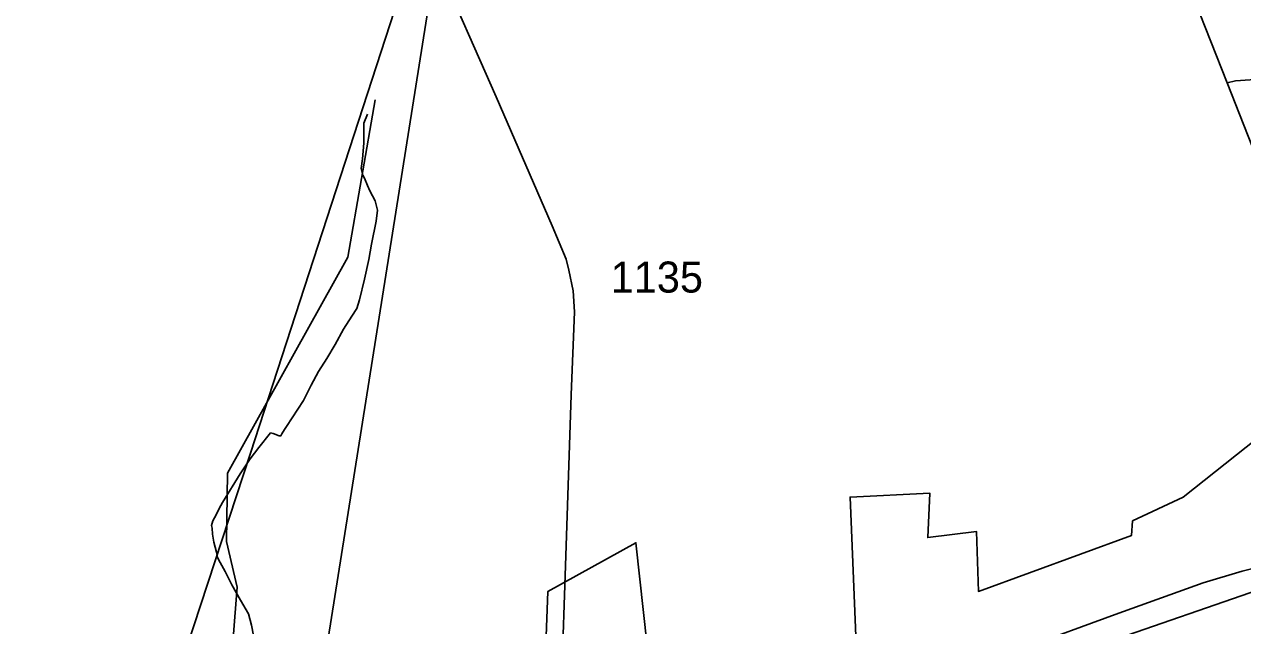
# Model space of a CAD drawing. Extents: x 2206922 to 2357709, y 510027 to 673830.
# Drawn here: x 2272282 to 2277190, y 533355 to 535777 of the extents above; entities that cross this region are included whole.
import ezdxf

# ---------------------------------------------------------------- set-up
doc = ezdxf.new("R2010")
doc.units = 0
for name, color, linetype in [('Exist Boundary Political City Limit New', 7, 'Continuous'), ('Exist Hydrographic Creek Single Shore', 7, 'Continuous'), ('Exist Hydrographic Misc Water Feature', 7, 'Continuous'), ('Exist Road Non-System Type 51', 7, 'Continuous'), ('Exist Road Primary NC Attributed', 7, 'Continuous'), ('Exist Road Secondary Type 51 Attributed', 7, 'Continuous'), ('Exist Road Secondary Type 51 Number Label', 7, 'Continuous'), ('Exist Utilities Electrical Transmission Line', 7, 'Continuous'), ('Map Preparation Boundary City Limit Buffer Line', 7, 'Continuous')]:
    doc.layers.add(name, color=color, linetype=linetype)

msp = doc.modelspace()

# ---------------------------------------------------------------- linework, layer by layer
at = {"layer": 'Exist Boundary Political City Limit New'}
msp.add_lwpolyline([(2277397.8, 533548.4), (2276513.5, 533242.1), (2275608.8, 532895.9), (2274349.2, 532374.4), (2274391, 533492.5), (2274745.5, 533688.6), (2274820.5, 533004.3), (2275633.8, 533279.7), (2275608.8, 533872.1), (2275929.8, 533888.8), (2275921.5, 533709.4), (2276117.5, 533734.4), (2276125.8, 533492.5), (2276743, 533717.8), (2276747, 533776.2), (2276950.8, 533872.1), (2277335, 534176.7)], dxfattribs=at)
at = {"layer": 'Exist Hydrographic Creek Single Shore'}
msp.add_lwpolyline([(2270489.8, 529197.5), (2270945.9, 529342.5), (2271185.8, 529478.7), (2271474.9, 529764.8), (2271744.8, 530274.2), (2271953.9, 531116.2), (2272100.9, 531428.1), (2272207.8, 531560.4), (2272397.9, 531704.1), (2272605.8, 531788.5), (2273037.8, 531894.5), (2273344.8, 532013), (2273434.8, 532181.7), (2273417, 532313.3), (2273161.9, 532803.8), (2273116.8, 533218), (2273138.9, 533509.4), (2273095.8, 533693.9), (2273100.8, 533969.3), (2273584.9, 534838.5), (2273694.8, 535472.5)], dxfattribs=at)
at = {"layer": 'Exist Hydrographic Misc Water Feature'}
msp.add_lwpolyline([(2273663.8, 535415.4), (2273650.1, 535379.4), (2273648.9, 535297.7), (2273643.5, 535235.6), (2273639.4, 535195.7), (2273645.8, 535169.6), (2273651.9, 535157.7), (2273664.3, 535127.9), (2273674.3, 535105.7), (2273694.8, 535066.1), (2273705.1, 535028), (2273699.5, 534984.3), (2273680.2, 534891.9), (2273669.2, 534829.9), (2273651.9, 534749.8), (2273632.7, 534667.5), (2273620.8, 534631.6), (2273600.9, 534601.3), (2273567.5, 534549.2), (2273534.2, 534486.9), (2273500.6, 534430.7), (2273467.2, 534378.2), (2273437.9, 534323.8), (2273406.7, 534261.6), (2273337.8, 534157.2), (2273329.4, 534145.1), (2273319.6, 534127.2), (2273315.7, 534119.2), (2273308.1, 534118.7), (2273283.7, 534128.9), (2273273.8, 534130.8), (2273226.3, 534072.2), (2273191, 534026.1), (2273151.6, 533965.5), (2273080.7, 533850.9), (2273066.7, 533826.6), (2273054.8, 533800.9), (2273041.5, 533776.5), (2273035.6, 533758.4), (2273037.8, 533746.7), (2273039.9, 533722.8), (2273045.8, 533690.7), (2273056.3, 533651), (2273060.6, 533628.9), (2273071, 533609), (2273090.9, 533573.2), (2273117.6, 533519.3), (2273152, 533457.8), (2273184.4, 533402.2), (2273197.3, 533356.5), (2273205.6, 533314.3)], dxfattribs=at)
at = {"layer": 'Exist Road Non-System Type 51'}
msp.add_lwpolyline([(2278509.2, 535811.5), (2278511, 535748.9), (2278510.1, 535727.8), (2278509.3, 535684.6), (2278507.4, 535662.8), (2278501.4, 535644.9), (2278491.5, 535629.1), (2278479.6, 535621.1), (2278451.8, 535613.2), (2278408.2, 535609.2), (2278313, 535605.3), (2278100.9, 535593.4), (2277910.5, 535583.4), (2277714.2, 535573.5), (2277410.9, 535557.7), (2277220.5, 535553.7), (2277161.6, 535549.2), (2277127.7, 535541.4)], dxfattribs=at)
at = {"layer": 'Exist Road Primary NC Attributed'}
msp.add_lwpolyline([(2277838.4, 533706.4), (2277793, 533698.6), (2277678.7, 533681.7), (2277508.5, 533650.5), (2277355.2, 533615.4), (2277189, 533573.8), (2277031.8, 533527), (2276677.2, 533399.7), (2276309.7, 533264.5), (2275942.1, 533128), (2275623.9, 533008.5), (2275232.9, 532865.5), (2274717.3, 532671.9), (2274421.3, 532564.4)], dxfattribs=at)
at = {"layer": 'Exist Road Secondary Type 51 Attributed'}
for points in [[(2273575.6, 539211.3), (2273559.9, 539034.2), (2273529.9, 538615.8), (2273509.1, 538154.6), (2273475.6, 537444.9), (2273472.1, 537202.2), (2273477.9, 537122.5), (2273526.4, 536981.5), (2273632.7, 536731.8), (2273759.7, 536447.5), (2273861.4, 536214), (2273881.4, 536168.6), (2273939.5, 536036.6), (2274182.5, 535484.7), (2274408.9, 534965.8), (2274464.4, 534830.5), (2274475.9, 534786.6), (2274493.3, 534703.4), (2274497.9, 534619), (2274485.2, 534283.8), (2274463.2, 533636.2), (2274445.9, 533119.9), (2274421.3, 532564.4)], [(2277838.4, 533706.4), (2277802, 533803.8), (2277650.3, 534218.8), (2277461.7, 534691.4), (2277261.7, 535200.8), (2277127.7, 535541.4), (2276996.8, 535874), (2276918.8, 536124.8), (2276895.5, 536279.1), (2276888.6, 536391), (2276889.4, 536502.9), (2276898.7, 536792.8), (2276911.2, 537166.8), (2276938.3, 537864.9), (2276946.1, 538105.4), (2276951.3, 538241.8)]]:
    msp.add_lwpolyline(points, dxfattribs=at)
at = {"layer": 'Exist Utilities Electrical Transmission Line'}
for points in [[(2273881.4, 536168.6), (2273192.5, 534049.5), (2272563, 532130.8), (2272555.9, 532109.7)], [(2273939.5, 536036.6), (2273345, 532288), (2273340, 532255)]]:
    msp.add_lwpolyline(points, dxfattribs=at)
at = {"layer": 'Map Preparation Boundary City Limit Buffer Line'}
msp.add_lwpolyline([(2277397.8, 533548.4), (2276513.5, 533242.1), (2275608.8, 532895.9), (2274349.2, 532374.4), (2274391, 533492.5), (2274745.5, 533688.6), (2274820.5, 533004.3), (2275633.8, 533279.7), (2275608.8, 533872.1), (2275929.8, 533888.8), (2275921.5, 533709.4), (2276117.5, 533734.4), (2276125.8, 533492.5), (2276743, 533717.8), (2276747, 533776.2), (2276950.8, 533872.1), (2277335, 534176.7)], dxfattribs=at)

# ---------------------------------------------------------------- texts
at = {"layer": 'Exist Road Secondary Type 51 Number Label'}
msp.add_text('1135', height=125, dxfattribs=at).set_placement((2274644.1, 534696.3))

doc.saveas('drawing.dxf')
